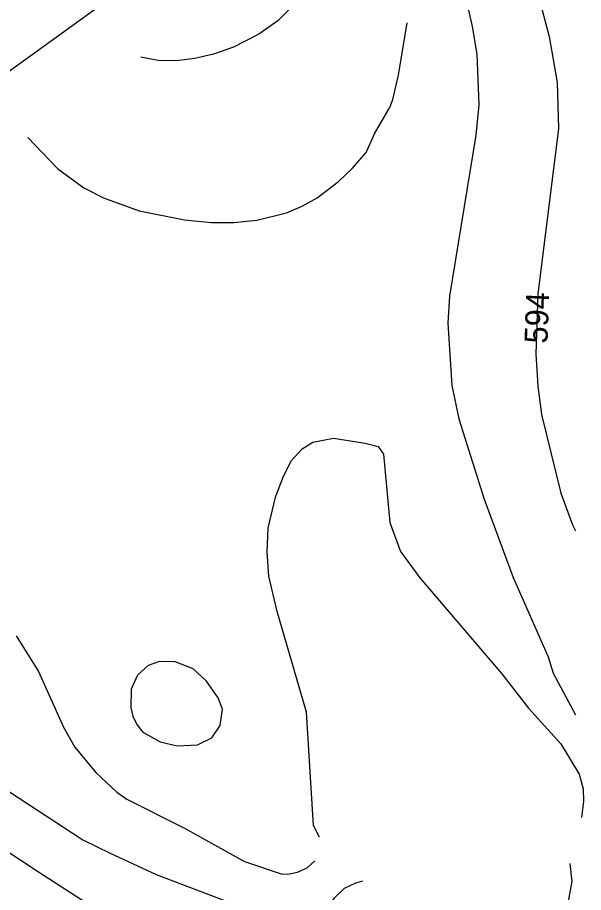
# Model space of a CAD drawing. Extents: x -709584 to -702006, y -1161789 to -1157496.
# Drawn here: x -705093.9 to -704847.8, y -1159412.7 to -1159031.9 of the extents above; entities that cross this region are included whole.
import ezdxf

# ---------------------------------------------------------------- set-up
doc = ezdxf.new("R2010")
doc.units = 0
for name, color, linetype in [('120_vrstevnice hlavní', 7, 'Continuous'), ('121_vrstevnice hlavní_popis', 7, 'Continuous'), ('122_vrstevnice základní', 7, 'Continuous'), ('124_vrstevnice doplňková', 7, 'Continuous'), ('408_BPEJ_linie', 7, 'Continuous')]:
    doc.layers.add(name, color=color, linetype=linetype)

msp = doc.modelspace()

# ---------------------------------------------------------------- linework, layer by layer
at = {"layer": '120_vrstevnice hlavní'}
for points in [[(-704968.8, -1159021.56), (-704980.67, -1159033.43), (-704988.97, -1159039.15), (-704999.98, -1159044.87), (-705008.7, -1159047.88), (-705016.71, -1159049.74), (-705024.72, -1159050.74), (-705032.73, -1159050.59), (-705040.26, -1159049.15)], [(-705006.7, -1159327.9), (-705011.71, -1159320.75), (-705017.57, -1159315.31), (-705025.29, -1159312.31), (-705032.16, -1159312.17), (-705037.02, -1159313.88), (-705041.67, -1159318.14), (-705044.46, -1159324.25), (-705044.6, -1159332.19), (-705043.74, -1159335.91), (-705042.03, -1159339.62), (-705039.45, -1159342.91), (-705031.87, -1159347.06), (-705024.44, -1159348.78), (-705015.57, -1159348.35), (-705009.33, -1159345.43), (-705005.74, -1159339.98), (-705004.7, -1159332.9), (-705006.7, -1159327.9)], [(-705101.66, -1159366.08), (-705065.55, -1159389.8), (-705053.62, -1159395.49), (-705033.52, -1159404.81), (-705003.51, -1159416.21)], [(-704943.82, -1159407.76), (-704946.91, -1159408.66), (-704951.87, -1159410.86), (-704956.16, -1159415.11), (-704960.46, -1159420.72), (-704963.06, -1159426.86), (-704964.64, -1159431.61)]]:
    msp.add_lwpolyline(points, dxfattribs=at)
at = {"layer": '122_vrstevnice základní'}
for points in [[(-704851.18, -1158770.57), (-704851.53, -1158771.86), (-704859.54, -1158791.88), (-704881.85, -1158833.93), (-704890.58, -1158859.96), (-704894.44, -1158881.98), (-704895.15, -1158894), (-704895.01, -1158920.02), (-704893.29, -1158940.05), (-704888.29, -1158962.07), (-704882.14, -1158982.09), (-704867.41, -1159022.14), (-704862.69, -1159040.16), (-704859.26, -1159060.18), (-704858.68, -1159080.2)], [(-704901.59, -1159011.84), (-704896.15, -1159035.86), (-704894.15, -1159047.88), (-704893.29, -1159069.9), (-704894.58, -1159083.06), (-704906.02, -1159153.14), (-704906.73, -1159164.86), (-704905.02, -1159192.04), (-704902.02, -1159206.62), (-704891, -1159241.52), (-704878.28, -1159275.56), (-704863.12, -1159310.17), (-704860.97, -1159317.17), (-704851.18, -1159335.32)], [(-704858.68, -1159080.2), (-704867.55, -1159152.28), (-704868.41, -1159178.31), (-704867.55, -1159192.32), (-704865.98, -1159204.62), (-704857.54, -1159238.94), (-704852.53, -1159252.67), (-704851.18, -1159255.28)], [(-705108.44, -1159388.18), (-705084.76, -1159403.68), (-705034.45, -1159436.16)]]:
    msp.add_lwpolyline(points, dxfattribs=at)
at = {"layer": '124_vrstevnice doplňková'}
for points in [[(-704924.61, -1159034.29), (-704928.33, -1159057.03), (-704930.9, -1159068.19), (-704932.33, -1159071.48)], [(-705089.34, -1159084.19), (-705076.49, -1159097.65), (-705065.05, -1159106.08), (-705056.47, -1159110.37), (-705041.03, -1159116.09), (-705021.29, -1159119.96), (-705009.56, -1159121.1), (-704999.84, -1159121.1), (-704989.83, -1159120.1), (-704976.96, -1159116.95), (-704970.09, -1159114.09), (-704963.51, -1159110.37), (-704954.36, -1159103.22), (-704948.35, -1159097.65), (-704942.2, -1159090.64), (-704938.6, -1159082.61), (-704932.33, -1159071.48)], [(-704962.55, -1159388.51), (-704965.15, -1159383.54), (-704965.79, -1159374.02), (-704968.23, -1159334.19), (-704980.96, -1159290.43), (-704984.53, -1159274.98), (-704985.25, -1159264.4), (-704984.82, -1159254.1), (-704981.67, -1159240.66), (-704978.24, -1159231.51), (-704974.67, -1159224.64), (-704970.09, -1159219.64), (-704965.51, -1159216.78), (-704956.5, -1159214.92), (-704942.63, -1159217.21), (-704937.02, -1159218.61), (-704934.77, -1159221.93), (-704932.04, -1159251.73), (-704927.31, -1159264.27), (-704918.87, -1159275.7), (-704883.27, -1159317.54)], [(-705094.51, -1159301.01), (-705084.79, -1159316.46), (-705073.92, -1159340.77), (-705068.91, -1159349.35), (-705059.9, -1159360.51), (-705050.75, -1159368.94), (-705046.32, -1159372.09), (-705021.29, -1159384.67), (-704995.12, -1159399.12), (-704979.24, -1159404.55), (-704976.38, -1159404.7), (-704972.09, -1159403.84), (-704967.95, -1159401.98), (-704964.63, -1159398.81)], [(-704883.27, -1159317.54), (-704871.7, -1159332.47), (-704857.59, -1159348.01), (-704849.63, -1159361.2), (-704847.9, -1159367.62), (-704847.75, -1159373.08), (-704848.64, -1159380.08)], [(-704853.69, -1159400.04), (-704852.88, -1159407.9), (-704854.64, -1159417.96), (-704857.24, -1159426.15), (-704864.84, -1159443.5), (-704874.04, -1159463.83), (-704878.57, -1159480.71), (-704884.58, -1159492.93), (-704891.47, -1159505.36), (-704899.56, -1159518.3), (-704911.76, -1159533.43), (-704921.87, -1159545.8), (-704927.72, -1159554.65), (-704934.59, -1159563.16), (-704939.42, -1159571.33)]]:
    msp.add_lwpolyline(points, dxfattribs=at)
at = {"layer": '408_BPEJ_linie'}
msp.add_lwpolyline([(-705243.94, -1158981.22), (-705111.15, -1159056.7), (-705105.12, -1159059.44), (-705101.61, -1159056.87), (-705100.5, -1159057.5), (-705050, -1159020.77)], dxfattribs=at)

# ---------------------------------------------------------------- texts
at = {"layer": '121_vrstevnice hlavní_popis'}
msp.add_text('594', height=10, rotation=87.8921, dxfattribs=at).set_placement((-704863.44, -1159173.93))

doc.saveas('drawing.dxf')
